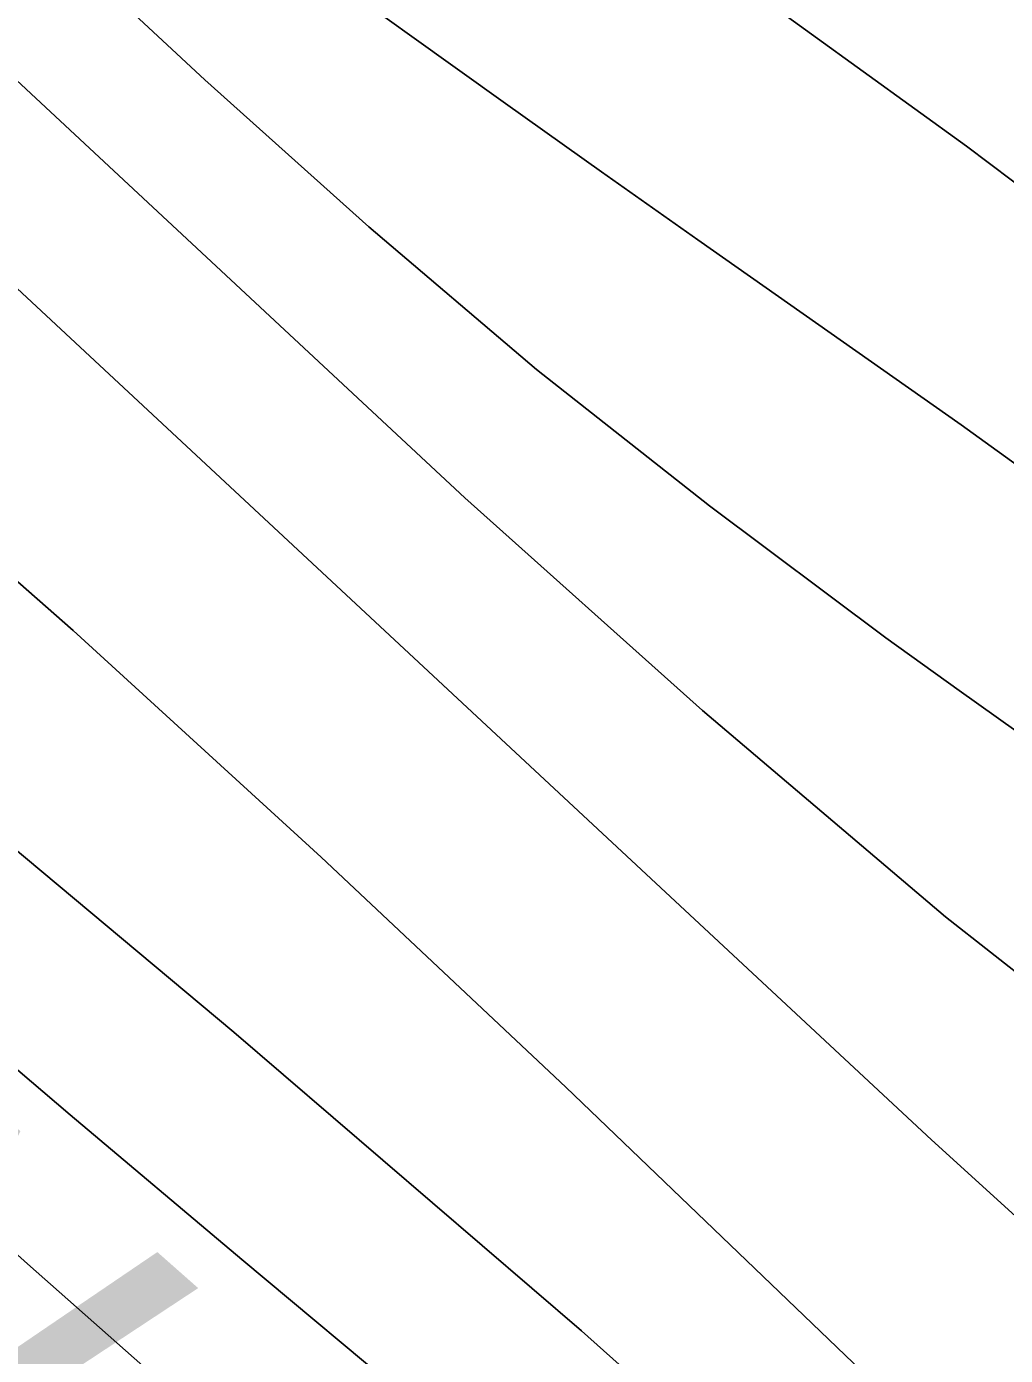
# Model space of a CAD drawing. Extents: x 3684037 to 3722149, y 433263 to 459021.
# Drawn here: x 3698329.9 to 3698523.7, y 455369 to 455632 of the extents above; entities that cross this region are included whole.
import ezdxf

# ---------------------------------------------------------------- set-up
doc = ezdxf.new("R2010")
doc.units = 0
for name, color, linetype in [('V-RIVR-EDGE', 7, 'Continuous'), ('V-RIVR-IDEN', 7, 'Continuous'), ('V-TOPO-DPTH', 7, 'Continuous'), ('V-TOPO-MAJR', 7, 'Continuous'), ('V-TOPO-MINR', 7, 'Continuous'), ('V-TOPO-WATR-IDEN', 7, 'Continuous')]:
    doc.layers.add(name, color=color, linetype=linetype)

msp = doc.modelspace()

# ---------------------------------------------------------------- linework, layer by layer
at = {"layer": 'V-RIVR-EDGE'}
msp.add_spline([(3696491.0066779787, 456956.9782063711), (3696499.4553224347, 456945.34199248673), (3696522.4302687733, 456915.3618167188), (3696551.057358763, 456881.7283366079), (3696592.6032057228, 456839.5711462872), (3696607.93216852, 456824.5715595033), (3696661.559041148, 456762.16600619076), (3696696.2616399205, 456732.5612011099), (3696736.594384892, 456690.40701044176), (3696782.990640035, 456647.42908685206), (3696798.7219703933, 456631.6197655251), (3696862.8763919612, 456574.8493578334), (3696899.5948280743, 456542.81334935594), (3696931.075486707, 456518.47331862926), (3696942.360776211, 456503.48373068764), (3696952.4489618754, 456494.96701966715), (3696962.1357798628, 456487.66441051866), (3696987.164559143, 456470.6189898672), (3697014.6145429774, 456451.545733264), (3697061.0397947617, 456420.29446222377), (3697092.51945351, 456395.55006416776), (3697134.0832983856, 456360.6714857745), (3697166.7750592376, 456335.519720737), (3697185.733329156, 456316.4674617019), (3697201.4586602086, 456298.23193639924), (3697211.533847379, 456284.4584500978), (3697233.704058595, 456256.0977434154), (3697255.8822688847, 456230.97197536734), (3697279.2685817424, 456203.8213710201), (3697316.3743871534, 456164.9101180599), (3697353.4751931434, 456123.97702845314), (3697376.86850519, 456099.65699541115), (3697406.3293269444, 456076.1306987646), (3697430.1420045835, 456057.8751757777), (3697450.3283747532, 456044.8854270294), (3697520.1299405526, 455982.43987834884), (3697544.344985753, 455963.3746208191), (3697581.899153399, 455942.25453046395), (3697614.612911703, 455925.99884667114), (3697632.779444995, 455913.8228320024), (3697662.244266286, 455891.9140046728), (3697710.2559909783, 455848.12334688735), (3697757.449982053, 455800.69538290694), (3697792.142581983, 455767.04690453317), (3697833.29506034, 455729.3387547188), (3697868.395027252, 455696.90237844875), (3697895.83401236, 455673.381081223), (3697933.746552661, 455633.6590938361), (3697972.883193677, 455598.38214741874), (3698039.4588198, 455539.58390377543), (3698090.2921168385, 455492.14694083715), (3698135.875637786, 455447.553547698), (3698177.0201170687, 455406.6104592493), (3698217.7442308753, 455359.1984934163), (3698254.447668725, 455321.09697499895), (3698281.4702878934, 455292.72426970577), (3698316.178885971, 455265.5456686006), (3698357.3633606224, 455240.777273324), (3698381.983773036, 455222.11538323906), (3698407.7962898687, 455194.9587795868), (3698430.7672366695, 455163.3611345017), (3698450.9326092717, 455141.8796718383), (3698487.6610442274, 455113.8873366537), (3698517.5282330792, 455091.1687747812), (3698534.0722976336, 455076.97492300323), (3698556.2445086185, 455049.42295097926), (3698582.455393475, 455019.83914346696), (3698614.723789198, 454987.00539905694), (3698657.084370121, 454947.27241294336), (3698691.372602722, 454913.62493445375), (3698717.995853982, 454887.2750656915), (3698807.162056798, 454806.5849927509), (3698837.4136152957, 454775.7780844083), (3698881.4006644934, 454739.68040472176), (3698910.451119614, 454713.7289039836), (3698949.181393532, 454677.64422279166), (3698989.1137707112, 454637.1085013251), (3699039.143332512, 454591.69537480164), (3699066.5693191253, 454562.917302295), (3699088.766527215, 454545.4745135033), (3699187.2341784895, 454465.1658105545), (3699228.3926561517, 454429.8838647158), (3699268.3360320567, 454393.79618387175), (3699300.603427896, 454360.55807213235), (3699328.8351495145, 454330.56489786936), (3699382.5040172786, 454285.142772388), (3699427.287802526, 454244.19068498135), (3699474.48879279, 454199.59329230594), (3699500.2963102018, 454170.41485200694), (3699532.5687054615, 454139.1985769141), (3699563.239629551, 454114.45617862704), (3699588.663777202, 454093.7704521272), (3699608.428782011, 454073.9074586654), (3699636.654504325, 454041.4880804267), (3699659.2350821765, 454015.55257783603), (3699675.77214754, 453998.528154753), (3699726.9888143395, 453942.59847801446), (3699768.9330293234, 453898.0140838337), (3699807.6453053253, 453854.6507907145), (3699829.4391459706, 453837.6133691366), (3699865.7672131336, 453811.2395031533), (3699885.1338499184, 453793.8037135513), (3699924.6848571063, 453762.56944054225), (3699939.62745049, 453754.8494655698), (3699950.948735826, 453754.4171014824), (3699975.596145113, 453746.67312928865), (3700001.8420259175, 453731.24217830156), (3700023.635866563, 453714.20475672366), (3700032.9033189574, 453700.8376375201), (3700036.1082610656, 453688.6986185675), (3700042.150773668, 453679.3831717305), (3700052.6343277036, 453667.2261548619), (3700065.938454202, 453651.0184655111), (3700072.3773350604, 453638.4670801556), (3700079.629949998, 453627.93553167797), (3700095.3492817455, 453607.27380239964), (3700141.3091732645, 453551.3571241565), (3700161.453548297, 453521.3839475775), (3700185.6415966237, 453491.4007721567), (3700219.917830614, 453452.90088571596), (3700237.248632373, 453429.80895292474), (3700255.39016856, 453407.52375502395), (3700340.916065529, 453326.4383137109), (3700393.3708314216, 453280.6148205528), (3700435.7384115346, 453243.7124057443), (3700480.938562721, 453207.6117264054), (3700509.197281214, 453188.53647003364), (3700535.03679492, 453172.29778427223), (3700559.2598391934, 453156.4674653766), (3700600.4423140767, 453130.8903354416), (3700613.7624387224, 453121.1525233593), (3700623.455256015, 453116.2761181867), (3700639.1865863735, 453100.46679686), (3700647.6543030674, 453090.74098338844), (3700674.707918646, 453074.9036653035), (3700691.2519831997, 453060.70981352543), (3700727.5790504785, 453033.93158021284), (3700758.2489746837, 453008.7848145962), (3700801.439287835, 452977.5415426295), (3700837.365987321, 452952.38177851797), (3700871.669218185, 452924.799809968), (3700903.9536120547, 452898.43594282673), (3700927.768289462, 452880.9891544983), (3700958.443213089, 452857.86422552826), (3701015.3360207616, 452807.98606035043), (3701048.4261496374, 452780.40709145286), (3701075.4757656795, 452762.9523040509), (3701104.946586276, 452743.4696806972), (3701127.1557929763, 452730.87929985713), (3701156.6316129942, 452713.41851315), (3701182.871494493, 452695.56135818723), (3701204.6743340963, 452682.16324257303), (3701235.3672556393, 452666.31692552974), (3701255.5556255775, 452654.1359114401), (3701285.8311812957, 452633.033819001), (3701312.859799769, 452607.08731768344), (3701321.333515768, 452599.7877081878), (3701332.231435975, 452591.673364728), (3701350.392969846, 452577.47551341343), (3701370.5693411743, 452560.4420913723), (3701389.1312428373, 452544.6257708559), (3701408.9142455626, 452532.0413893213), (3701434.3563911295, 452518.634274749), (3701456.1762287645, 452512.1104037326), (3701467.0801482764, 452506.42226424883), (3701486.0474171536, 452491.0093111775), (3701499.7739088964, 452482.0792338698), (3701518.7451773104, 452468.2837501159), (3701537.71544584, 452454.0838990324), (3701554.2585105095, 452439.48567992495), (3701575.2446163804, 452422.8546254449), (3701592.1970478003, 452410.2772430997), (3701622.4676040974, 452387.15331401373), (3701647.0880165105, 452368.4914239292), (3701696.317842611, 452326.71960313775), (3701727.7935018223, 452300.357735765), (3701754.024384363, 452278.86127483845), (3701780.661634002, 452258.17254868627), (3701815.378231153, 452234.2288862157), (3701863.8053219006, 452194.88526916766), (3701890.44757096, 452176.218379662), (3701916.696451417, 452162.0005306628), (3701938.8906598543, 452143.34463988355), (3701962.310968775, 452129.94252473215), (3701986.9333809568, 452112.0893693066), (3702011.9511615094, 452090.59590803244), (3702032.9382672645, 452074.3692208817), (3702051.095801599, 452058.5539002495), (3702109.1967118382, 452006.6508987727), (3702158.0431681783, 451973.371791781), (3702192.7467668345, 451944.17135402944), (3702212.10640443, 451923.9049931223), (3702228.247101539, 451910.1165085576), (3702239.5593879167, 451906.04483850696), (3702258.9380233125, 451893.4614568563), (3702276.687190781, 451876.0296667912), (3702294.847724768, 451861.42744814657), (3702325.5246481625, 451839.1112538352), (3702353.7743676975, 451816.39669149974), (3702388.483965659, 451789.6224577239), (3702409.064704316, 451772.5880357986), (3702442.5552009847, 451743.3905976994), (3702493.39949675, 451700.4016753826), (3702516.7968083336, 451677.69911165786), (3702543.8364255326, 451656.2006509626), (3702589.0475754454, 451624.5480122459), (3702615.684825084, 451603.85928609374), (3702648.3745861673, 451577.8987863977), (3702681.062347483, 451551.12955204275), (3702714.149476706, 451522.33748115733), (3702744.8174011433, 451496.3819808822), (3702761.7588338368, 451479.35655791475), (3702791.6060250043, 451448.55064945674), (3702806.5166220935, 451427.89091994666), (3702821.8335862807, 451408.0389252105), (3702843.21206087, 451386.5544628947), (3702872.263515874, 451361.0073294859), (3702910.596421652, 451327.7542194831), (3702933.1799991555, 451303.03181888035), (3702957.778414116, 451275.47384755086), (3702989.2290762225, 451239.0027969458), (3703050.153558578, 451184.26222497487), (3703086.0452621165, 451144.94960433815), (3703114.6773515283, 451113.3379608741), (3703144.518543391, 451080.1058484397), (3703160.6482417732, 451061.86932325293), (3703177.999041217, 451046.86473704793), (3703202.5984560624, 451019.7111330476), (3703240.509996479, 450979.5847783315), (3703264.7150428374, 450956.4758475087), (3703289.7208247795, 450930.1299782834), (3703316.7444438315, 450902.16164031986), (3703339.7353883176, 450878.65134182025), (3703374.4159896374, 450840.15045549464), (3703418.3640433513, 450788.2824499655), (3703459.0831577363, 450738.84864748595), (3703496.187963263, 450699.53302719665), (3703592.575784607, 450595.7760185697), (3703613.158523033, 450579.5503313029), (3703630.899691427, 450558.88360260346), (3703650.2393313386, 450530.52989511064), (3703671.586809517, 450496.5100455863), (3703693.352653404, 450468.15033878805), (3703725.2106824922, 450432.8913902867), (3703758.289812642, 450400.86438076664), (3703788.550370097, 450373.69677838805), (3703807.1002731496, 450353.02804992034), (3703820.4073993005, 450338.03346255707), (3703842.9809779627, 450309.2673886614), (3703868.3731293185, 450275.64190762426), (3703879.2420528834, 450255.8009116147), (3703887.6787731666, 450233.5397109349), (3703893.7202858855, 450223.8198967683), (3703916.28986501, 450193.4363535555), (3703936.039871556, 450167.5078501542), (3703950.9524684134, 450147.6568553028), (3704020.6940411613, 450060.94926686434), (3704036.820739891, 450041.49963968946), (3704044.070355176, 450029.75498922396), (3704061.808523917, 450007.87515853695), (3704081.1651618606, 449986.39569564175), (3704102.92200679, 449954.39668287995), (3704113.3945620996, 449937.79162538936), (3704138.3803463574, 449903.35840957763), (3704157.732984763, 449880.2614773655), (3704175.4551553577, 449851.91176940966), (3704189.1496508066, 449830.04193756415), (3704204.878981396, 449813.42388157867), (3704221.8114151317, 449792.75915264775), (3704273.774823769, 449711.7567017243), (3704281.4058090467, 449690.7106028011), (3704297.1151419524, 449666.00520022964), (3704324.09976552, 449622.26653642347), (3704340.627831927, 449601.60280737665), (3704382.924420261, 449535.9903121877), (3704402.6664277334, 449506.826870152), (3704415.9505565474, 449482.5318342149), (3704431.6638889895, 449459.4439009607), (3704449.4010578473, 449437.1597029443), (3704471.9796359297, 449410.4154656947), (3704491.3402734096, 449390.5534721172), (3704521.1754659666, 449354.89515570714), (3704545.7648819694, 449323.6978784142), (3704553.8142329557, 449308.3119222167), (3704563.0746861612, 449292.1142317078), (3704576.7711813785, 449271.05313452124), (3704594.8967194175, 449242.2980593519), (3704618.6604027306, 449204.22853722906), (3704654.934476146, 449156.0188354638), (3704685.1530384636, 449111.86780525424), (3704709.720457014, 449071.77444671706), (3704733.889507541, 449034.1082920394), (3704765.7155403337, 448985.9095890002), (3704789.8765917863, 448945.00849568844), (3704815.2567445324, 448906.53060670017), (3704829.3476082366, 448881.4248363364), (3704849.8933509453, 448850.23755788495), (3704868.8256238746, 448820.6717482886), (3704884.953322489, 448801.6264884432), (3704901.0770215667, 448780.96375928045), (3704913.9707814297, 448762.33086583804), (3704925.642440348, 448740.0616660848), (3704932.4836887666, 448726.70054618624), (3704949.8014920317, 448698.35183811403), (3704967.554659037, 448682.53751736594), (3704988.148396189, 448670.75987072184), (3705014.802643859, 448656.9453891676), (3705046.3013004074, 448639.88397036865), (3705064.055467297, 448624.4740169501), (3705092.2811896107, 448592.0546387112), (3705105.1749494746, 448573.4217452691), (3705120.492913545, 448553.97411786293), (3705145.891064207, 448522.77484080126), (3705180.1662983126, 448483.87058703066), (3705197.4961001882, 448460.3742869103), (3705228.523397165, 448416.22125693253), (3705268.8351445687, 448365.5753523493), (3705295.835766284, 448328.3065658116), (3705331.703472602, 448279.2891292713), (3705359.5048299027, 448238.78340433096), (3705380.039573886, 448203.148085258), (3705402.1547914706, 448152.54717546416), (3705422.2481724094, 448101.95126509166), (3705439.5479777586, 448066.3239450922), (3705459.2609885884, 448025.4338505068)], degree=3, dxfattribs=at)
at = {"layer": 'V-TOPO-DPTH'}
for points in [[(3699184.984884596, 454627.4317750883), (3698752.522679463, 455047.5986519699), (3698735.035319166, 455064.4907304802), (3698717.483240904, 455081.3148986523), (3698699.8340856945, 455098.0372013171), (3698682.120212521, 455114.6915936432), (3698617.424470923, 455175.1660758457), (3698572.131898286, 455216.7593002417), (3698526.360334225, 455257.80884121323), (3698479.8702830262, 455298.0428570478), (3698432.9012404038, 455337.7331894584), (3698406.6358076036, 455359.53326642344), (3698372.5255257, 455388.0165157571), (3698338.5292982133, 455416.6344380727), (3698304.7041523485, 455445.4543698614), (3698270.9930609, 455474.4089746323), (3698264.3889851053, 455480.11551441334), (3698234.21719027, 455506.4868740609), (3698204.2476164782, 455533.083515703), (3698174.5813742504, 455560.0180803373), (3698145.1173530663, 455587.1779269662), (3698137.700476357, 455594.0929319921), (3698112.075042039, 455617.94102001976)], [(3698112.075042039, 455617.94102001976), (3698137.700476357, 455594.0929319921), (3698145.1173530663, 455587.1779269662), (3698174.5813742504, 455560.0180803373), (3698204.2476164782, 455533.083515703), (3698234.21719027, 455506.4868740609), (3698264.3889851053, 455480.11551441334), (3698270.9930609, 455474.4089746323), (3698304.7041523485, 455445.4543698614), (3698338.5292982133, 455416.6344380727), (3698372.5255257, 455388.0165157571), (3698406.6358076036, 455359.53326642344), (3698432.9012404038, 455337.7331894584), (3698479.8702830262, 455298.0428570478), (3698526.360334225, 455257.80884121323), (3698572.131898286, 455216.7593002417), (3698617.424470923, 455175.1660758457), (3698682.120212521, 455114.6915936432), (3698699.8340856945, 455098.0372013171), (3698717.483240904, 455081.3148986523), (3698735.035319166, 455064.4907304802), (3698752.522679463, 455047.5986519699), (3699184.984884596, 454627.4317750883)], [(3698917.4599971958, 454850.69879355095), (3698862.518039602, 454903.7739813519), (3698807.6046548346, 454956.87877086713), (3698713.3514906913, 455048.10137310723), (3698705.5667052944, 455055.5966536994), (3698697.756038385, 455063.06472383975), (3698689.9065492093, 455070.4919783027), (3698682.031178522, 455077.89202231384), (3698655.558826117, 455102.637008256), (3698634.296964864, 455122.20266353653), (3698612.8355159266, 455141.54333806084), (3698591.0746854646, 455160.5465414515), (3698569.1142673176, 455179.32476408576), (3698547.0546954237, 455197.99321658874), (3698525.0626143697, 455216.74041140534), (3698503.1717695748, 455235.605719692), (3698481.34841562, 455254.54977029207), (3698383.1781513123, 455340.2321927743), (3698330.1045282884, 455387.1391877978), (3698277.4261249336, 455434.48049532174), (3698225.340551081, 455482.47327159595), (3698173.650196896, 455530.90036037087), (3698106.7054323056, 455594.4051403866)], [(3698106.7054323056, 455594.4051403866), (3698173.650196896, 455530.90036037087), (3698225.340551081, 455482.47327159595), (3698277.4261249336, 455434.48049532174), (3698330.1045282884, 455387.1391877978), (3698383.1781513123, 455340.2321927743), (3698481.34841562, 455254.54977029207), (3698503.1717695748, 455235.605719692), (3698525.0626143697, 455216.74041140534), (3698547.0546954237, 455197.99321658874), (3698569.1142673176, 455179.32476408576), (3698591.0746854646, 455160.5465414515), (3698612.8355159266, 455141.54333806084), (3698634.296964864, 455122.20266353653), (3698655.558826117, 455102.637008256), (3698682.031178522, 455077.89202231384), (3698689.9065492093, 455070.4919783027), (3698697.756038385, 455063.06472383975), (3698705.5667052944, 455055.5966536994), (3698713.3514906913, 455048.10137310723), (3698807.6046548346, 454956.87877086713), (3698862.518039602, 454903.7739813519), (3698917.4599971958, 454850.69879355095)]]:
    msp.add_lwpolyline(points, dxfattribs=at)
at = {"layer": 'V-TOPO-MAJR'}
for p, q in [((3698386.8091895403, 455644.02069504), (3698405.737463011, 455630.3692811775)), ((3698405.737463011, 455630.3692811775), (3698424.706689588, 455616.77528822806)), ((3698424.706689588, 455616.77528822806), (3698443.737345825, 455603.2674266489)), ((3698443.737345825, 455603.2674266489), (3698462.808955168, 455589.81698598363)), ((3698462.808955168, 455589.81698598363), (3698514.927787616, 455553.23627655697)), ((3698514.927787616, 455553.23627655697), (3698559.5402295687, 455520.8389818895))]:
    msp.add_line(p, q, dxfattribs=at)
msp.add_lwpolyline([(3698131.1490165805, 455631.7567157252), (3698138.113920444, 455625.657777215), (3698145.119092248, 455619.6043698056), (3698145.9515586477, 455618.89213750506), (3698153.4238073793, 455612.54143012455), (3698160.9235680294, 455606.22359971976), (3698168.464596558, 455599.9550847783), (3698176.0331370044, 455593.7194468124), (3698301.3189316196, 455491.1856221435), (3698370.9445162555, 455433.01573435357), (3698439.7622173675, 455373.92405998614), (3698507.3680931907, 455313.44970575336), (3698574.16608549, 455252.0535649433), (3698682.2957466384, 455150.62711211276), (3698709.584517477, 455124.9508260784), (3698736.820302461, 455099.2186310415), (3698763.9766086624, 455073.4025725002), (3698791.0799290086, 455047.5306049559), (3698855.217998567, 454986.11716557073), (3698914.4011231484, 454929.54961224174)], dxfattribs=at)
at = {"layer": 'V-TOPO-MINR'}
for p, q in [((3698259.5062035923, 455719.8700121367), (3698365.183173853, 455621.50630570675)), ((3698246.743783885, 455696.9538098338), (3698416.6881800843, 455538.73641426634)), ((3698465.5595337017, 455644.80487855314), (3698515.990769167, 455608.364696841)), ((3698365.183173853, 455621.50630570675), (3698397.6694007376, 455592.39943076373)), ((3698515.990769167, 455608.364696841), (3698565.6474483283, 455570.87589093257)), ((3698397.6694007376, 455592.39943076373), (3698430.8543114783, 455564.1454422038)), ((3698430.8543114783, 455564.1454422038), (3698465.087248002, 455537.1707832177)), ((3698416.6881800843, 455538.73641426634), (3698463.718430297, 455496.64151896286)), ((3698465.087248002, 455537.17078321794), (3698500.0188683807, 455511.04901061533)), ((3698500.0188683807, 455511.04901061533), (3698514.487368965, 455500.6518244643)), ((3698514.487368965, 455500.6518244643), (3698542.7569864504, 455480.43619870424)), ((3698463.718430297, 455496.64151896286), (3698511.789883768, 455455.82266229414)), ((3698511.789883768, 455455.82266229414), (3698561.423142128, 455416.9178635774))]:
    msp.add_line(p, q, dxfattribs=at)
for points in [[(3698164.2243504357, 455661.749315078), (3698238.6247752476, 455599.5423083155), (3698289.1943440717, 455556.37225102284), (3698339.1578518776, 455512.5256933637), (3698388.2122681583, 455467.6643851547), (3698436.660623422, 455422.12657657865), (3698755.34, 455116.38), (3699226.2089899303, 454682.8300397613), (3699251.047488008, 454659.64950514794), (3699275.6746674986, 454636.2495437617), (3699299.9848691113, 454612.5204422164), (3699324.083752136, 454588.5719138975), (3699739.061058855, 454170.598636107)], [(3698263.536152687, 455640.786198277), (3698281.122104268, 455624.07613211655), (3698298.7872765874, 455607.44983694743), (3698316.505262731, 455590.87938910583), (3698509.0315550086, 455411.67822130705), (3698556.834158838, 455368.27795640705), (3698605.3308100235, 455325.6880417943), (3698654.868532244, 455284.31365261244), (3698705.1003018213, 455243.749613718), (3698751.7143084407, 455207.0526681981), (3698779.018040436, 455185.2727017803), (3698806.1320965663, 455163.2621185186), (3698832.9616388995, 455140.9056099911), (3698859.601505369, 455118.3184846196), (3698894.357216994, 455088.46496294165), (3698937.681784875, 455050.1937183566)], [(3698112.075042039, 455617.94102001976), (3698137.700476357, 455594.0929319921), (3698145.1173530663, 455587.1779269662), (3698174.5813742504, 455560.0180803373), (3698204.2476164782, 455533.083515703), (3698234.21719027, 455506.4868740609), (3698264.3889851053, 455480.11551441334), (3698270.9930609, 455474.4089746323), (3698304.7041523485, 455445.4543698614), (3698338.5292982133, 455416.6344380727), (3698372.5255257, 455388.0165157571), (3698406.6358076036, 455359.53326642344), (3698432.9012404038, 455337.7331894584), (3698479.8702830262, 455298.0428570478), (3698526.360334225, 455257.80884121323), (3698572.131898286, 455216.7593002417), (3698617.424470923, 455175.1660758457), (3698682.120212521, 455114.6915936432), (3698699.8340856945, 455098.0372013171), (3698717.483240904, 455081.3148986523), (3698735.035319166, 455064.4907304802), (3698752.522679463, 455047.5986519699), (3699184.984884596, 454627.4317750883)], [(3698106.7054323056, 455594.4051403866), (3698173.650196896, 455530.90036037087), (3698225.340551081, 455482.47327159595), (3698277.4261249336, 455434.48049532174), (3698330.1045282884, 455387.1391877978), (3698383.1781513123, 455340.2321927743), (3698481.34841562, 455254.54977029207), (3698503.1717695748, 455235.605719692), (3698525.0626143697, 455216.74041140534), (3698547.0546954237, 455197.99321658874), (3698569.1142673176, 455179.32476408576), (3698591.0746854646, 455160.5465414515), (3698612.8355159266, 455141.54333806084), (3698634.296964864, 455122.20266353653), (3698655.558826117, 455102.637008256), (3698682.031178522, 455077.89202231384), (3698689.9065492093, 455070.4919783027), (3698697.756038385, 455063.06472383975), (3698705.5667052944, 455055.5966536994), (3698713.3514906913, 455048.10137310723), (3698807.6046548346, 454956.87877086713), (3698862.518039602, 454903.7739813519), (3698917.4599971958, 454850.69879355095)]]:
    msp.add_lwpolyline(points, dxfattribs=at)

# ---------------------------------------------------------------- texts
at = {"layer": 'V-RIVR-IDEN'}
msp.add_text('Water ', height=83, rotation=318.57633437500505, dxfattribs=at).set_placement((3698230.703721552, 455389.17660078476))
at = {"layer": 'V-TOPO-WATR-IDEN'}
msp.add_text('L.W.R.P.', height=83, rotation=317.19678579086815, dxfattribs=at).set_placement((3698059.48691552, 455365.73169889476))

doc.saveas('drawing.dxf')
